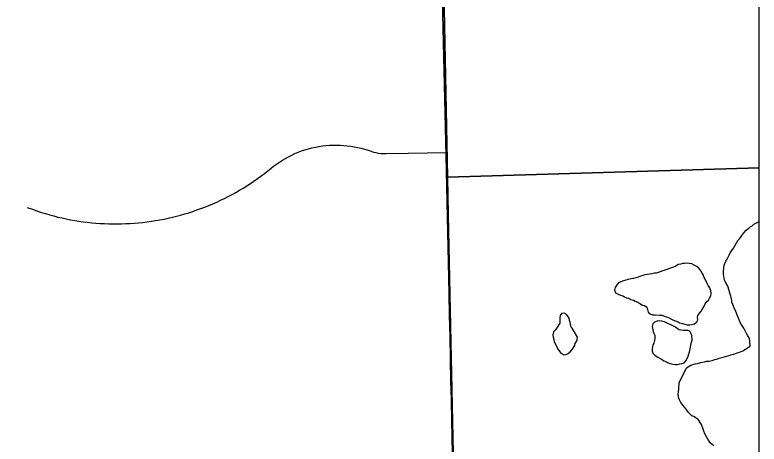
# Model space of a CAD drawing. Extents: x 103424 to 290657, y 38711 to 110967.
# Drawn here: x 170173 to 175680, y 101437 to 104613 of the extents above; entities that cross this region are included whole.
import ezdxf

# ---------------------------------------------------------------- set-up
doc = ezdxf.new("R2010")
doc.units = 0
for name, color, linetype in [('GM_X_Corporation', 7, 'Continuous'), ('GM_X_County_Road', 7, 'Continuous'), ('GM_X_Major_River', 7, 'Continuous'), ('GM_X_Minor_Lake', 7, 'Continuous'), ('GM_X_Township_Road', 7, 'Continuous')]:
    doc.layers.add(name, color=color, linetype=linetype)

msp = doc.modelspace()

# ---------------------------------------------------------------- linework, layer by layer
at = {"layer": 'GM_X_Corporation'}
for points in [[(103423.7, 96534.8), (103423.7, 38711.2), (175679.7, 38711.2), (175679.7, 110967.2), (119699, 110967.2), (119716.9, 106542.5), (119719.8, 106322.8), (119720.8, 106006.3), (119709.7, 99445.7), (119706.4, 99064.2), (119663.9, 96690), (117026.4, 96688.2), (115542.1, 96665), (105081.7, 96574.5)], [(173175.4, 110967.2), (148354.5, 110967.2), (148366.5, 110284), (148366.4, 110242.2), (148494.2, 102114.7), (148500.5, 101714.1), (148505.8, 101377.4), (148509.9, 101119.2), (148594.2, 97294.7), (158050.5, 97608.1), (158064.2, 97608.5), (162306.4, 97749.1), (162479.3, 97753.8), (165116.9, 97825.6), (173478.4, 98058.2), (173457.5, 99090), (173443.3, 99817.2), (173398.5, 101988.3), (173365.2, 103570.9), (173327.2, 105148.6), (173218, 109584.4)], [(175679.7, 98096.3), (175679.7, 110967.2), (173175.4, 110967.2), (173218, 109584.4), (173327.2, 105148.6), (173365.2, 103570.9), (173398.5, 101988.3), (173443.3, 99817.2), (173457.5, 99090), (173478.4, 98058.2)], [(175679.7, 103480.7), (175679.7, 106333.5), (173317.5, 106273.1), (173373.4, 103413.2)], [(175679.7, 98121.7), (175679.7, 103480.7), (173373.4, 103413.2), (173379.5, 103134.7), (173485.8, 98075.7)]]:
    msp.add_lwpolyline(points, close=True, dxfattribs=at)
at = {"layer": 'GM_X_County_Road'}
msp.add_lwpolyline([(173412.3, 101304.7), (173408.9, 101469.8), (173405.4, 101634.8), (173402.6, 101768.6), (173399.7, 101902.4), (173396.3, 102067.5), (173393, 102232.5), (173389.7, 102389.2), (173386.5, 102545.9), (173383.1, 102710.9), (173381, 102811.9), (173378.8, 102912.8), (173375.5, 103077.8), (173372.8, 103215.7), (173370.1, 103353.6), (173367.6, 103474.8), (173365.2, 103596.1), (173362.1, 103733.3), (173358, 103898.3), (173355.1, 104015.6), (173352.1, 104132.8), (173348.5, 104297.8), (173344.9, 104462.9), (173342.8, 104554.4), (173340.8, 104646)], dxfattribs=at)
at = {"layer": 'GM_X_Major_River'}
for points in [[(175088.8, 101890.9), (175142.6, 102002.4), (175174.8, 102020.7), (175207.1, 102031), (175223.2, 102033.1), (175249.5, 102041.3), (175275.7, 102045.5), (175289.8, 102049.6), (175310, 102051.7), (175332.2, 102055.9), (175352.4, 102062), (175366.5, 102066.2), (175384.6, 102072.3), (175412.8, 102080.6), (175439.1, 102086.7), (175457.2, 102092.9), (175471.3, 102097), (175481.4, 102099.1), (175493.5, 102103.2), (175505.6, 102107.3), (175517.7, 102111.4), (175533.8, 102117.6), (175560, 102127.8), (175580.1, 102140), (175600.3, 102154.3), (175612.3, 102160.4), (175610.1, 102198.8), (175607.9, 102219), (175595.7, 102239.2), (175585.5, 102255.3), (175579.4, 102269.4), (175567.1, 102295.7), (175552.8, 102317.8), (175540.6, 102336), (175532.4, 102356.2), (175520.1, 102386.4), (175507.7, 102418.7), (175495.5, 102445), (175485.2, 102469.2), (175479, 102487.3), (175477, 102497.4), (175474.9, 102511.6), (175470.7, 102531.8), (175464.5, 102545.9), (175460.4, 102564.1), (175450.1, 102598.4), (175446, 102610.5), (175429.6, 102640.8), (175423.5, 102650.9), (175417.2, 102693.3), (175417, 102717.6), (175420.8, 102762.1), (175432.7, 102790.5), (175442.8, 102804.7), (175450.8, 102820.9), (175458.7, 102835.1), (175466.7, 102853.3), (175478.7, 102869.6), (175490.7, 102887.8), (175522.7, 102942.6), (175534.8, 102956.8), (175544.8, 102969), (175550.8, 102981.1), (175566.8, 102999.4), (175584.9, 103019.7), (175603, 103036), (175613, 103044.1), (175625.1, 103050.3), (175641.2, 103064.5), (175655.3, 103072.7), (175675.4, 103082.9), (175679.7, 103085.1)], [(175344.1, 101425), (175329.9, 101437.1), (175317.7, 101447.1), (175309.6, 101459.2), (175299.4, 101473.3), (175291.2, 101491.5), (175278.9, 101513.6), (175270.7, 101531.8), (175264.6, 101548), (175252.3, 101582.3), (175244.1, 101596.4), (175235.9, 101608.5), (175229.8, 101618.6), (175207.5, 101634.6), (175197.3, 101640.7), (175181.1, 101646.6), (175171, 101656.7), (175156.8, 101670.8), (175144.5, 101688.9), (175130.3, 101707.1), (175118.1, 101723.2), (175107.9, 101735.3), (175099.7, 101745.3), (175095.6, 101755.4), (175089.5, 101765.5), (175085.4, 101777.6), (175081.2, 101801.9), (175083.1, 101826.1), (175085, 101842.3), (175086.9, 101858.5), (175088.8, 101876.7), (175088.8, 101890.9)]]:
    msp.add_lwpolyline(points, dxfattribs=at)
at = {"layer": 'GM_X_Minor_Lake'}
for points in [[(175226, 102389.1), (175241.9, 102407.4), (175249.8, 102421.6), (175261.8, 102437.8), (175269.7, 102452), (175277.6, 102470.3), (175289.5, 102490.5), (175305.5, 102502.8), (175313.4, 102517), (175321.3, 102535.2), (175325.1, 102553.4), (175322.9, 102571.5), (175314.7, 102593.6), (175302.4, 102611.7), (175292.2, 102629.7), (175279.8, 102657.9), (175271.6, 102673.9), (175267.4, 102688), (175257.2, 102702.1), (175249, 102720.1), (175234.7, 102738.2), (175218.5, 102752.1), (175200.2, 102762), (175182, 102770), (175163.9, 102773.8), (175145.7, 102775.7), (175127.6, 102773.5), (175113.5, 102773.4), (175099.4, 102769.2), (175081.4, 102765), (175063.3, 102754.8), (175045.3, 102746.5), (175031.2, 102740.4)], [(175031.2, 102740.4), (174932.8, 102707.2), (174918.8, 102703), (174904.7, 102700.9), (174886.6, 102696.7), (174836.8, 102690.7)], [(174836.8, 102690.7), (174826.3, 102686.1), (174798.1, 102677.7), (174784.1, 102671.5), (174768, 102667.4), (174750, 102661.2), (174731.8, 102659), (174711.7, 102654.8), (174693.7, 102650.6), (174675.6, 102644.3), (174657.5, 102638.1), (174639.5, 102629.9), (174627.5, 102615.7), (174613.6, 102595.4), (174609.7, 102577.2), (174618, 102557.1), (174636.2, 102545.2), (174654.4, 102539.3), (174670.6, 102533.4), (174684.8, 102527.4), (174698.9, 102519.5), (174715.1, 102515.6), (174731.3, 102507.7), (174749.5, 102501.8), (174763.6, 102493.9), (174781.8, 102488), (174796, 102478), (174816.3, 102466.1), (174830.4, 102462.2), (174848.7, 102450.2), (174854.9, 102432.1), (174859.1, 102414), (174873.3, 102400), (174891.5, 102394.1), (174909.6, 102394.3), (174945.9, 102390.6), (174962.1, 102390.7), (174976.2, 102384.8), (174994.4, 102378.9), (175008.5, 102373), (175026.8, 102363.1), (175040.9, 102357.2), (175059.1, 102349.3), (175075.3, 102343.4), (175091.5, 102335.4), (175111.7, 102329.6), (175129.9, 102323.7), (175148.1, 102319.8), (175166.2, 102320), (175182.3, 102322.1), (175200.4, 102326.3), (175218.4, 102340.6), (175226.3, 102356.8), (175224.1, 102375), (175226, 102389.1)], [(174290.1, 102302), (174281.7, 102338.2), (174277.5, 102352.3), (174273.3, 102368.4), (174265.1, 102382.4), (174254.9, 102396.5), (174236.7, 102406.4), (174218.6, 102402.2), (174206.6, 102388), (174204.8, 102369.8), (174205.1, 102333.5), (174205, 102332.5)], [(174205, 102332.5), (174183.3, 102297), (174169.4, 102280.7), (174159.5, 102266.5), (174153.6, 102246.3), (174155.8, 102228.1), (174160, 102210), (174164.2, 102195.9), (174182.7, 102153.7), (174192.9, 102137.7), (174213.3, 102109.6), (174233.6, 102097.7), (174251.7, 102099.9), (174267.8, 102106.1), (174281.7, 102120.3), (174295.7, 102136.6), (174305.6, 102150.8), (174315.5, 102167.1), (174319.4, 102181.2), (174327.3, 102195.4), (174333.3, 102209.6), (174335.1, 102227.7), (174295.4, 102295.9)], [(175051.8, 102307.3), (174980.7, 102340.5), (174944.3, 102348.2), (174926.2, 102346), (174906.1, 102339.8), (174894.2, 102325.6), (174888.3, 102307.4), (174896.7, 102271.2), (174900.9, 102257.1), (174907.1, 102241), (174909.3, 102220.8), (174905.4, 102202.6), (174899.6, 102184.4), (174893.6, 102170.3), (174889.8, 102156.1), (174887.9, 102142), (174888.1, 102123.8), (174894.2, 102109.8), (174908.5, 102093.7), (174924.7, 102081.8), (174961.2, 102061.9), (174975.4, 102054), (174993.5, 102046.1), (175007.7, 102038.2), (175021.9, 102032.2), (175040.1, 102028.4), (175058.2, 102026.5), (175076.3, 102026.7), (175092.4, 102030.8), (175110.5, 102033), (175124.6, 102039.2)], [(174295.4, 102295.9), (174290.1, 102302)], [(175124.6, 102039.2), (175136.5, 102053.4), (175148.4, 102069.7), (175154.3, 102087.9), (175160.2, 102104.1), (175164.1, 102118.2), (175171.8, 102154.6), (175173.7, 102168.8), (175179.5, 102191), (175183.4, 102205.2), (175183.1, 102239.4), (175176.9, 102253.5), (175166.6, 102271.6), (175152.5, 102277.5), (175138.4, 102277.4), (175120.3, 102277.2), (175100.1, 102279), (175086, 102282.9), (175071.8, 102294.9), (175055.5, 102304.9), (175051.8, 102307.3)]]:
    msp.add_lwpolyline(points, dxfattribs=at)
at = {"layer": 'GM_X_Township_Road'}
msp.add_lwpolyline([(170264.5, 103188.7), (170309.9, 103171.9), (170339.8, 103161.5), (170369.7, 103151.6), (170400.2, 103142.3), (170430.4, 103133.5), (170461.1, 103125.3), (170491.8, 103117.5), (170522.5, 103110.4), (170553.5, 103103.7), (170584.5, 103097.7), (170615.7, 103092.1), (170646.9, 103087.1), (170678.1, 103082.7), (170709.5, 103078.7), (170741, 103075.3), (170772.5, 103072.5), (170803.9, 103070.2), (170835.7, 103068.5), (170867.4, 103067.4), (170898.8, 103066.7), (170962.3, 103067.2), (170993.8, 103068.2), (171025.5, 103069.8), (171056.9, 103071.9), (171088.4, 103074.6), (171119.9, 103077.9), (171151.4, 103081.7), (171182.6, 103086), (171214.1, 103090.9), (171245, 103096.3), (171276.2, 103102.3), (171307.2, 103108.8), (171337.9, 103115.9), (171368.6, 103123.5), (171399.3, 103131.6), (171429.6, 103140.3), (171460, 103149.4), (171490, 103159.2), (171520, 103169.4), (171549.7, 103180.2), (171579.4, 103191.4), (171608.6, 103203.2), (171637.8, 103215.6), (171666.7, 103228.4), (171695.4, 103241.6), (171723.9, 103255.5), (171752.1, 103269.8), (171780, 103284.6), (171807.8, 103299.8), (171835.2, 103315.6), (171862.4, 103331.9), (171889.1, 103348.6), (171915.8, 103365.7), (171942, 103383.4), (171967.9, 103401.5), (171993.6, 103420), (172018.8, 103439), (172043.7, 103458.4), (172068.4, 103478.2), (172087, 103493), (172108.2, 103508.7), (172129.8, 103523.7), (172152, 103537.9), (172174.7, 103551.3), (172197.8, 103563.9), (172221.5, 103575.7), (172245.4, 103586.7), (172269.8, 103596.8), (172294.5, 103606.1), (172319.4, 103614.5), (172344.6, 103622), (172370.3, 103628.7), (172396, 103634.4), (172421.9, 103639.2), (172447.8, 103643.2), (172474, 103646.2), (172500.5, 103648.3), (172526.6, 103649.5), (172553.1, 103649.8), (172579.5, 103649.2), (172605.7, 103647.6), (172632.1, 103645.1), (172658, 103641.7), (172684.2, 103637.3), (172709.9, 103632.2), (172735.6, 103626), (172761, 103619), (172786.2, 103611.2), (172808.1, 103603.7), (172825.7, 103598.5), (172843.8, 103594.3), (172861.9, 103591), (172880.3, 103588.6), (172898.7, 103587.3), (172917.1, 103586.8), (173082.1, 103590.2), (173223.7, 103593.2), (173365.2, 103596.1)], dxfattribs=at)

doc.saveas('drawing.dxf')
